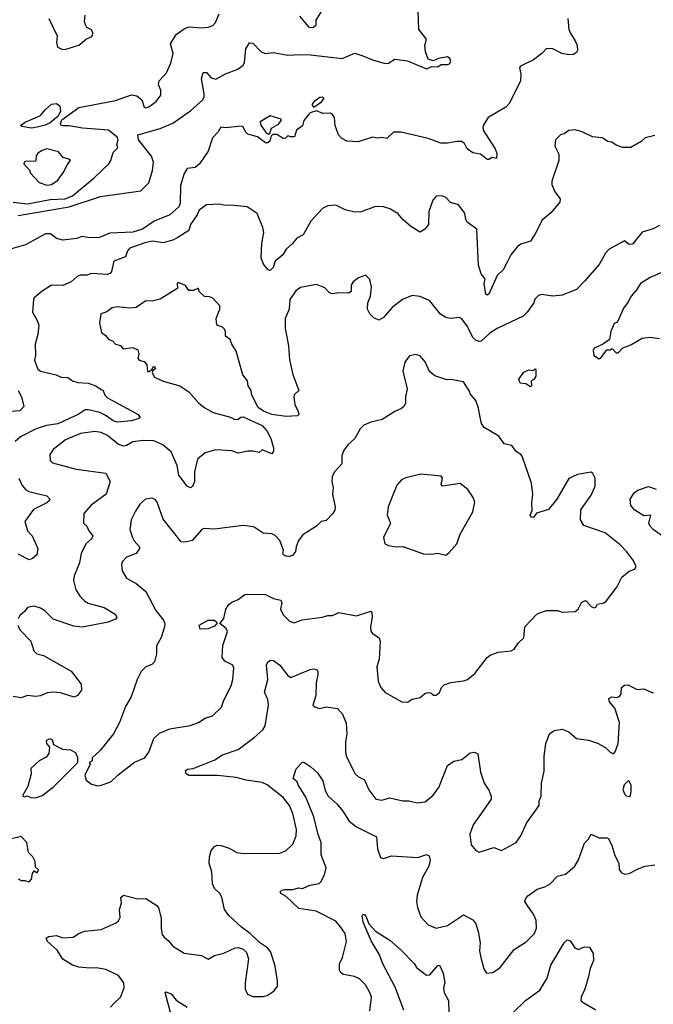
# Model space of a CAD drawing. Extents: x 1690054 to 1842981, y 782881 to 914114.
# Tile 514 of 656: x 1832455 to 1836425, y 804401 to 810567. Entities that reach past the tile are written whole.
import ezdxf

# ---------------------------------------------------------------- set-up
doc = ezdxf.new("R2010")
doc.units = 0

msp = doc.modelspace()

# ---------------------------------------------------------------- linework, layer by layer
at = {"layer": '0CON10XD'}
for points in [[(1832445, 809340.6), (1832765, 809395.8), (1832960.4, 809459.6), (1833215, 809495.8), (1833263.6, 809546.4), (1833287.6, 809622.4), (1833293.3, 809675), (1833281.8, 809711.8), (1833198.8, 809815), (1833194.5, 809845), (1833335, 809886.5), (1833415, 809918.9), (1833525, 809995.3), (1833602.5, 810065), (1833611.9, 810085), (1833611.8, 810101.8), (1833593.3, 810196.7), (1833604.3, 810235.7), (1833625, 810235.8), (1833654, 810204), (1833685, 810194.6), (1833745, 810227.3), (1833822.3, 810257.7), (1833855, 810282), (1833863.1, 810296.9), (1833871.3, 810385), (1833895, 810422.5), (1833915, 810420.5), (1833968, 810365), (1833995, 810355.7), (1834045, 810361.9), (1834134.2, 810344.2), (1834215, 810349.7), (1834276.8, 810346.8), (1834475, 810324.4), (1834555, 810356.7), (1834605, 810340), (1834666.7, 810315), (1834745, 810293.1), (1834765, 810295.7), (1834805, 810320), (1834885, 810308.8), (1835005, 810260), (1835037, 810273), (1835075, 810272.5), (1835095, 810287.5), (1835135, 810286.7), (1835148.8, 810291.2), (1835157.5, 810305), (1835150, 810325), (1835135, 810333.8), (1835080, 810325), (1835045, 810310), (1835015, 810320), (1834998, 810365), (1834994, 810405), (1835004.2, 810445), (1834955.5, 810505), (1834952, 810625)], [(1834209.1, 810589.1), (1834265, 810522.5), (1834275, 810517.5), (1834295, 810520), (1834312.5, 810535), (1834312.5, 810565), (1834356.7, 810635)], [(1835888.9, 810575), (1835896.4, 810506.4), (1835907.5, 810477.5), (1835936, 810435), (1835948, 810405), (1835950, 810375), (1835945, 810362.5), (1835925, 810350), (1835895, 810348), (1835852.5, 810355), (1835795, 810383.8), (1835755, 810387.5), (1835726.7, 810355), (1835674.1, 810315.9), (1835593.8, 810275), (1835586, 810265), (1835595.4, 810225), (1835593.2, 810185), (1835524.4, 810045), (1835500.2, 810019.8), (1835391.2, 809955), (1835366, 809915), (1835357.5, 809895), (1835358.6, 809875), (1835435, 809758.8), (1835445, 809730), (1835441.7, 809698.3), (1835415, 809704.3), (1835395, 809691.2), (1835385, 809692.2), (1835343.3, 809725), (1835295, 809734), (1835257.9, 809757.9), (1835241.7, 809791.7), (1835223.9, 809803.9), (1835194.8, 809805.2), (1835135, 809792.9), (1835094.6, 809794.6), (1835015, 809822.4), (1834845, 809862.9), (1834796.4, 809863.6), (1834755, 809823.3), (1834725, 809830), (1834695, 809825.7), (1834665, 809831.1), (1834575, 809801.9), (1834505, 809807.3), (1834473.8, 809823.8), (1834453.3, 809845), (1834431.2, 809905), (1834426.7, 809955), (1834415, 809972.5), (1834401.7, 809981.7), (1834355, 809980), (1834315, 809996.7), (1834275, 809983.3), (1834266.7, 809975), (1834236.2, 809935), (1834228, 809902), (1834190, 809875), (1834176.1, 809833.9), (1834155, 809832.5), (1834135, 809840), (1834120, 809825), (1834105, 809823.3), (1834067.3, 809847.3), (1834042.3, 809847.7), (1834031.2, 809838.8), (1834022.7, 809807.3), (1834010, 809795), (1833995, 809796), (1833945, 809833.3), (1833885, 809849.2), (1833869.2, 809865), (1833855.5, 809895.5), (1833845, 809900.8), (1833745, 809888.8), (1833715, 809893.3), (1833698.8, 809865), (1833663.6, 809826.4), (1833637, 809743), (1833582.7, 809665), (1833555, 809640.8), (1833504.3, 809635), (1833485.7, 809604.3), (1833461.7, 809528.3), (1833459.7, 809415), (1833451.3, 809395), (1833395, 809345.4), (1833298.5, 809305), (1833224.8, 809255.2), (1833165, 809236.1), (1833020.7, 809229.3), (1832955, 809202), (1832895, 809200), (1832845, 809210), (1832813.8, 809196.2), (1832725, 809186.2), (1832685, 809196.2), (1832647.5, 809225), (1832617.5, 809225), (1832492.4, 809157.6), (1832345, 809114.4)], [(1832415, 809423.7), (1832505, 809413.9), (1832645, 809440.3), (1832740, 809445), (1832786.7, 809463.3), (1832922.7, 809577.3), (1833014.3, 809665), (1833026.7, 809685), (1833040, 809735), (1833069.2, 809765), (1833064.2, 809785), (1833071.1, 809815), (1833065, 809832), (1833011.2, 809875), (1832848.3, 809888.3), (1832765, 809902.4), (1832725, 809901.5), (1832714.3, 809905), (1832710, 809915), (1832719.2, 809940.8), (1832825, 810018.2), (1833055, 810060), (1833155, 810096.9), (1833189.8, 810089.8), (1833221.2, 810065), (1833235, 810018.8), (1833245, 810015.7), (1833265, 810021.8), (1833311.2, 810055), (1833340, 810095), (1833340, 810125), (1833325, 810160), (1833328.8, 810185), (1833375, 810233.8), (1833401.4, 810295), (1833415.8, 810355), (1833400, 810415), (1833435.7, 810475), (1833485, 810510), (1833515, 810521.4), (1833595, 810516.2), (1833635, 810520), (1833665, 810530), (1833681.2, 810548.8), (1833705.6, 810604.4)], [(1832636.7, 810575), (1832690, 810465), (1832686.7, 810425), (1832692.5, 810395), (1832725, 810380.8)], [(1832725, 810380.8), (1832745, 810382.5), (1832825, 810407.5), (1832872.7, 810447.3), (1832905, 810460), (1832911.7, 810468.3), (1832913.8, 810485), (1832905, 810503.3), (1832875, 810517.5), (1832866.7, 810535), (1832861.2, 810555), (1832866.1, 810596.1)], [(1834295, 810020), (1834305, 810023.3), (1834346.6, 810053.4), (1834362.5, 810075), (1834351.2, 810081.2), (1834335, 810078.9), (1834300, 810055), (1834286, 810035), (1834295, 810020)], [(1832528.3, 809888.3), (1832468.3, 809898.3), (1832460, 809905), (1832490, 809925), (1832585, 809966.2), (1832616.7, 810005), (1832655, 810037.5), (1832685, 810042), (1832707, 810027), (1832710.8, 809995), (1832697, 809963), (1832645, 809921.1), (1832615, 809905.7), (1832565, 809894.2), (1832528.3, 809888.3)], [(1834015, 809850), (1834023.3, 809856.7), (1834032.5, 809887.5), (1834076.9, 809913.1), (1834093.3, 809935), (1834092.5, 809945), (1834025, 809964.6), (1833962.8, 809927.2), (1833965.6, 809905.6), (1833998.8, 809858.8), (1834015, 809850)], [(1836435, 809842.5), (1836373.3, 809826.7), (1836350, 809805), (1836285, 809767.5), (1836235, 809766.7), (1836192.3, 809782.3), (1836165, 809800), (1836140, 809805), (1836105, 809826.7), (1836045, 809832.5), (1835980, 809865), (1835936.4, 809876.4), (1835895, 809872.5), (1835866.7, 809853.3), (1835845, 809847.5), (1835812.5, 809815), (1835807.5, 809775), (1835832.5, 809725), (1835832.5, 809685), (1835788.8, 809555), (1835790, 809535), (1835808.3, 809488.3), (1835842.5, 809445), (1835840, 809425), (1835782.7, 809357.3), (1835728.7, 809311.3), (1835686, 809225), (1835655, 809180), (1835595, 809162), (1835573.4, 809146.6), (1835532, 809095), (1835508, 809045), (1835485, 809000), (1835445.9, 808964.1), (1835395, 808847.5), (1835385, 808841.2), (1835375, 808847.5), (1835365.8, 808915), (1835370.8, 808945), (1835345.7, 808975.7), (1835330.5, 809030.5), (1835318.8, 809255), (1835259.3, 809299.3), (1835250, 809315), (1835243.3, 809355), (1835205, 809407.5), (1835155, 809422.5), (1835125, 809453.3), (1835100, 809465), (1835065, 809462.5), (1835043, 809437), (1835018.8, 809365), (1835015.8, 809285), (1834993.8, 809255), (1834965, 809236.2), (1834905, 809271.2), (1834855, 809315.8), (1834825, 809353.3), (1834775, 809381.9), (1834735, 809395.6), (1834685, 809397.5), (1834595, 809364.2), (1834555, 809360.8), (1834495, 809376), (1834435, 809406), (1834385, 809401.2), (1834352.5, 809385), (1834278.8, 809305), (1834231.1, 809218.9), (1834190.8, 809199.2), (1834165, 809166), (1834125, 809130.8), (1834104.2, 809095), (1834055.8, 809055), (1834043.1, 809015), (1834025, 808996), (1834011.3, 809001.3), (1833982.5, 809035), (1833967.5, 809075), (1833973.1, 809165), (1833985.6, 809235), (1833979.2, 809265), (1833942.4, 809352.4), (1833880, 809395), (1833775, 809405.7), (1833745, 809402.5), (1833705, 809412), (1833625, 809407.8), (1833579.2, 809375), (1833566.7, 809345), (1833525.6, 809285), (1833515, 809246), (1833447, 809203), (1833415, 809186.7), (1833355, 809169.4), (1833285, 809180.3), (1833239.1, 809169.1), (1833145, 809136.9), (1833130.4, 809119.6), (1833117.5, 809082.5), (1833045.9, 809054.1), (1833030.6, 808989.4), (1833022.1, 808977.9), (1833005, 808972.1), (1832905, 808977.3), (1832875, 808967.8), (1832833.6, 808966.4), (1832815, 808958), (1832776.7, 808925), (1832725, 808902), (1832653.8, 808905), (1832595, 808866.7), (1832546.2, 808825), (1832542.5, 808815), (1832535.4, 808735.4), (1832565, 808683.8), (1832574.2, 808655), (1832568.1, 808595), (1832551.4, 808535), (1832554.5, 808465), (1832547.1, 808435), (1832568.6, 808378.6), (1832585.8, 808365.8), (1832682.7, 808342.7), (1832715, 808328.1), (1832756.4, 808326.4), (1832785, 808305.7), (1832820, 808295), (1832885, 808290), (1832932, 808275), (1832965, 808252), (1832978, 808245), (1832987.8, 808215), (1833005, 808199.1), (1833197.5, 808095), (1833210, 808075), (1833200.7, 808069.3), (1833155, 808054.4), (1833065, 808047.5), (1833040, 808055), (1832990.5, 808090.5), (1832956.2, 808106.2), (1832885, 808124.2), (1832866.3, 808123.7), (1832822.5, 808095), (1832695, 808036.5), (1832624, 808025), (1832557.5, 808005), (1832459.2, 807955), (1832426.7, 807925)], [(1832625, 809530), (1832655, 809534), (1832695, 809561.2), (1832732, 809615), (1832751.7, 809658.3), (1832773.3, 809685), (1832763.9, 809693.9), (1832726.7, 809705), (1832698.7, 809738.7), (1832625, 809757.7), (1832595, 809748.6), (1832568.2, 809731.8), (1832558, 809715), (1832555.6, 809685), (1832550.3, 809679.7), (1832495, 809680.6), (1832482.5, 809675), (1832480, 809665), (1832516.2, 809625), (1832523.3, 809605), (1832577.1, 809547.1), (1832625, 809530)], [(1836465, 809279.2), (1836425, 809258), (1836355, 809235.8), (1836295, 809162), (1836275, 809160), (1836245, 809182), (1836149.7, 809130.3), (1836126, 809105), (1836085, 809033.8), (1835995, 808930), (1835945, 808878), (1835855, 808842), (1835795, 808836.2), (1835725, 808846.2), (1835705, 808840), (1835682.7, 808817.3), (1835676, 808794), (1835634.5, 808735), (1835609, 808711), (1835450.9, 808635), (1835403.9, 808605), (1835345.9, 808554.1), (1835335, 808551.8), (1835315, 808558.5), (1835295, 808575.8), (1835261.9, 808645), (1835225, 808694.2), (1835211.2, 808701.2), (1835155, 808695.8), (1835125, 808702.5), (1835092.8, 808722.8), (1835025, 808806), (1834965, 808834), (1834915, 808839.2), (1834854.6, 808815.4), (1834788.6, 808765), (1834735, 808702), (1834705, 808686.2), (1834675, 808700), (1834648, 808725), (1834634.2, 808755), (1834636.8, 808793.2), (1834652.5, 808835), (1834658.6, 808895), (1834649.1, 808939.1), (1834625, 808966.7), (1834578.8, 808951.2), (1834543.8, 808925), (1834531.2, 808905), (1834531.2, 808865), (1834516.1, 808853.9), (1834457.3, 808857.3), (1834410.3, 808850.3), (1834395, 808858), (1834367.6, 808887.6), (1834315, 808908.2), (1834215, 808890.6), (1834185, 808868.6), (1834148.2, 808815), (1834143.3, 808755), (1834117.5, 808695), (1834118.5, 808635), (1834140.4, 808525), (1834146.6, 808436.6), (1834165.7, 808345.7), (1834203.3, 808245), (1834175, 808216.7), (1834172.5, 808205), (1834178.2, 808155), (1834200, 808115), (1834203.8, 808095), (1834195, 808086.2), (1834125, 808082), (1834034.4, 808094.4), (1833982.5, 808115), (1833948.3, 808138.3), (1833909.2, 808215), (1833906, 808245), (1833887.5, 808275), (1833882.5, 808305), (1833853.4, 808343.4), (1833810.5, 808490.5), (1833784.2, 808534.2), (1833774.2, 808564.2), (1833744.2, 808584.2), (1833744.3, 808615), (1833738.5, 808628.5), (1833725, 808640.8), (1833690, 808655), (1833686.7, 808695), (1833710, 808755), (1833710, 808775), (1833665, 808823.3), (1833645, 808832.5), (1833613.6, 808833.6), (1833580, 808865), (1833575.9, 808885.9), (1833545, 808871.9), (1833515, 808870.8), (1833495, 808901.4), (1833448.8, 808921.2), (1833440.8, 808915), (1833443.9, 808886.1), (1833439.4, 808880.6), (1833335, 808817.1), (1833285, 808804.2), (1833244.5, 808805.5), (1833185, 808764.3), (1833145, 808760), (1833065, 808769.4), (1833035, 808762.5), (1833001.8, 808738.2), (1832964.4, 808725), (1832955.9, 808665.9), (1832967.5, 808607.5), (1832991.2, 808591.2), (1833014.2, 808564.2), (1833035.8, 808555.8), (1833055.7, 808535.7), (1833086.1, 808526.1), (1833103.3, 808505), (1833163.9, 808513.9), (1833195, 808500), (1833201.5, 808475), (1833194.6, 808444.6), (1833203.8, 808435), (1833235, 808425.8), (1833252, 808405), (1833255, 808363.8), (1833266.1, 808363.9), (1833283, 808377), (1833292.5, 808395), (1833300, 808395), (1833305, 808380), (1833290, 808370), (1833285.8, 808355), (1833298.9, 808328.9), (1833355, 808303.8), (1833457.5, 808275), (1833515.9, 808235.9), (1833577.5, 808165), (1833615, 808135.8), (1833667.2, 808107.2), (1833775, 808078.8), (1833805, 808063.1), (1833825, 808064.4), (1833841.4, 808078.6), (1833855, 808080.8), (1833975, 808026.2), (1834003, 807993), (1834029.5, 807945), (1834045.7, 807885), (1834045.7, 807864.3), (1834035, 807848.8), (1833975, 807873.3), (1833955, 807857.5), (1833915, 807864), (1833885, 807864.3), (1833825, 807852.5), (1833785, 807867.5), (1833683.1, 807873.1), (1833617.5, 807855), (1833569.6, 807815), (1833551.2, 807735), (1833550.6, 807675), (1833537.3, 807642.7), (1833525, 807636.2), (1833505, 807646.2), (1833451.9, 807715), (1833440.9, 807775), (1833405, 807860), (1833352.5, 807905), (1833295, 807928.8), (1833229.3, 807930.7), (1833165, 807922.9), (1833125, 807900.9), (1833105, 807896.9), (1833075, 807907.5), (1833005, 807962.7), (1832965, 807981.8), (1832925, 807988.5), (1832835.5, 807975.5), (1832742.5, 807935), (1832665, 807875.7), (1832643.3, 807845), (1832645.7, 807805.7)], [(1836497.5, 808992.5), (1836406.6, 808953.4), (1836346, 808915), (1836323, 808877), (1836285.5, 808835), (1836266.5, 808795), (1836239.4, 808760.6), (1836205, 808682.5), (1836195, 808670), (1836180, 808665), (1836160, 808615), (1836150, 808565), (1836107, 808533), (1836055, 808510), (1836047.5, 808495), (1836052.5, 808465), (1836086.4, 808443.6), (1836099.3, 808450.7), (1836135, 808500), (1836155, 808500), (1836167, 808507), (1836191.7, 808481.7), (1836205, 808480), (1836235, 808512.5), (1836285, 808530), (1836355, 808572), (1836405, 808579.1), (1836465, 808571.4)], [(1832945, 805770), (1832965, 805772.5), (1833026.1, 805793.9), (1833071.2, 805838.8), (1833175, 805917.5), (1833240, 805945), (1833265, 805980), (1833295.8, 806065), (1833330.3, 806099.7), (1833395, 806125.8), (1833522.7, 806147.3), (1833575, 806166), (1833617.3, 806192.7), (1833663.6, 806206.4), (1833719.3, 806260.7), (1833734.2, 806305), (1833780, 806395), (1833790.8, 806435), (1833796, 806505), (1833790, 806525), (1833739.7, 806549.7), (1833723, 806573), (1833727, 806647), (1833757.5, 806735), (1833748.8, 806755), (1833710, 806785), (1833735, 806817.5), (1833747.5, 806875), (1833765.6, 806904.4), (1833785, 806920), (1833825, 806936), (1833865, 806967.1), (1833895, 806969.4), (1833995, 806968), (1834045, 806942.5), (1834091.2, 806931.2), (1834098, 806915), (1834090, 806875), (1834105, 806840), (1834145, 806800.8), (1834175, 806790), (1834225, 806808), (1834350, 806825), (1834385, 806836), (1834415, 806836.2), (1834455, 806854.2), (1834565, 806834.4), (1834655, 806863.3), (1834662.3, 806852.3), (1834664.3, 806825), (1834652.9, 806765), (1834655, 806737.5), (1834665, 806724), (1834708, 806695), (1834714.2, 806675), (1834707.3, 806562.7), (1834693.3, 806515), (1834700.6, 806425), (1834717.5, 806385), (1834745, 806354), (1834850, 806295), (1834885, 806293.3), (1834915, 806311.2), (1834965, 806322), (1834993.1, 806346.9), (1835015, 806354), (1835031.7, 806351.7), (1835047.9, 806337.9), (1835065, 806336.4), (1835086.3, 806353.7), (1835098, 806385), (1835115, 806402), (1835156.1, 806416.1), (1835235, 806425.6), (1835260, 806435), (1835307.6, 806472.4), (1835385, 806573.3), (1835402.3, 806587.7), (1835454.1, 806605.9), (1835535, 806614), (1835554.1, 806625.9), (1835581.2, 806665), (1835614.2, 806695.8), (1835621.2, 806765), (1835695, 806843.8), (1835708.8, 806851.2), (1835755, 806866.2), (1835825, 806868), (1835855, 806856.2), (1835935, 806861.2), (1835954.3, 806875.7), (1835975, 806916.7), (1835995, 806926.7), (1836005, 806926.7), (1836035, 806891.2), (1836055, 806883.8), (1836065, 806887.5), (1836075, 806906.7), (1836115, 806914.2), (1836130, 806925), (1836197, 807013), (1836228.8, 807075), (1836275, 807114.2), (1836310, 807125), (1836318, 807145), (1836298, 807185), (1836260, 807235), (1836217.4, 807277.4), (1836123.3, 807353.3), (1835988.9, 807398.9), (1835968.9, 807435), (1835971.5, 807498.5), (1836035, 807588.8), (1836060.8, 807645), (1836060, 807695), (1836046.7, 807725), (1836035, 807732.5), (1835950.7, 807719.3), (1835896.4, 807693.6), (1835821.2, 807565), (1835769.5, 807500.5), (1835693, 807477), (1835675, 807450), (1835661.7, 807451.7), (1835653.3, 807465), (1835666.7, 807493.3), (1835663.9, 807543.9), (1835671.2, 807595), (1835661.2, 807665), (1835602.7, 807832.7), (1835594.5, 807844.5), (1835565, 807863.1), (1835539.6, 807899.6), (1835490, 807910), (1835457.9, 807957.9), (1835365, 808012.5), (1835348.3, 808038.3), (1835337.5, 808087.5), (1835330.8, 808135), (1835312.7, 808182.7), (1835276.7, 808225), (1835275.9, 808235.9), (1835235, 808300), (1835155, 808313.8), (1835132.3, 808312.3), (1835055.8, 808335.8), (1835023.2, 808363.2), (1834996, 808425), (1834965, 808462), (1834935, 808471.2), (1834898, 808462), (1834868.3, 808421.7), (1834856.2, 808365), (1834883.3, 808255), (1834873.3, 808205), (1834873.3, 808165), (1834865, 808147.5), (1834848.3, 808131.7), (1834805, 808113.3), (1834726.8, 808063.2), (1834655, 808047.5), (1834612, 808028), (1834587.5, 808005), (1834555.5, 807944.5), (1834510.8, 807905), (1834483.5, 807866.5), (1834473.3, 807835), (1834474.3, 807785.7), (1834426.7, 807735), (1834413.8, 807703.8), (1834411.2, 807675), (1834419.2, 807635), (1834414.2, 807595), (1834430.8, 807515), (1834430, 807495), (1834418, 807475), (1834375, 807430), (1834345, 807423.8), (1834314.3, 807395.7), (1834229.3, 807340.7), (1834201.9, 807305), (1834186.7, 807265), (1834183.6, 807236.4), (1834165, 807212.5), (1834145, 807206.2), (1834125, 807206.7), (1834107.5, 807215), (1834103.3, 807225), (1834107.5, 807245), (1834085.8, 807305), (1834055, 807336.2), (1834035, 807346.2), (1833981.2, 807351.2), (1833925, 807388), (1833906.4, 807393.6), (1833855, 807398.8), (1833675, 807376.9), (1833610, 807380), (1833595.8, 807374.2), (1833535, 807305.7), (1833495, 807294.4), (1833467.1, 807297.1), (1833355, 807440), (1833317.5, 807545), (1833305, 807560), (1833285, 807570.6), (1833244.2, 807565), (1833207.6, 807532.4), (1833180.2, 807489.8), (1833154.3, 807435), (1833144.4, 807375), (1833162.9, 807325), (1833172.8, 807302.8), (1833205.7, 807265.7), (1833206.2, 807255), (1833185, 807223.8), (1833125, 807200.6), (1833099.2, 807175), (1833093.1, 807155), (1833097.5, 807115), (1833125, 807069.2), (1833185, 807035.7), (1833245.5, 806985.5), (1833307.7, 806867.7), (1833357, 806807), (1833364.2, 806785), (1833362.5, 806765), (1833341.7, 806698.3), (1833313.3, 806645), (1833312.9, 806595), (1833299.2, 806545), (1833282.1, 806527.9), (1833245, 806513.8), (1833215.9, 806484.1), (1833191.2, 806435), (1833154.3, 806325.7), (1833118, 806265), (1833080, 806165), (1833042.5, 806095), (1832958.8, 805991.2), (1832910, 805945), (1832910, 805925), (1832890, 805915), (1832897.5, 805907.5), (1832895, 805900), (1832862.5, 805835), (1832872.5, 805805), (1832905, 805778.8), (1832945, 805770)], [(1835655, 808267.5), (1835627, 808287), (1835591.7, 808291.7), (1835582.5, 808315), (1835615, 808360), (1835645, 808373.3), (1835675, 808370), (1835685, 808380), (1835690, 808375), (1835690, 808335), (1835676.4, 808313.6), (1835660, 808305), (1835662.5, 808275), (1835655, 808267.5)], [(1832445.8, 808245), (1832466.7, 808205), (1832480, 808145), (1832455, 808116.7), (1832369.3, 808110.7)], [(1832645.7, 807805.7), (1832661.1, 807791.1), (1832808.6, 807751.4), (1832995, 807727.5), (1833022.5, 807675), (1832997.1, 807595), (1832903.8, 807526.2), (1832858, 807475), (1832855.6, 807415), (1832875.7, 807395), (1832887.5, 807365), (1832913.3, 807335), (1832904.4, 807315), (1832869.2, 807285), (1832839.4, 807225), (1832829.1, 807165), (1832796.7, 807085), (1832792.7, 807055), (1832807.4, 806997.4), (1832834.4, 806955), (1832862.9, 806925), (1832885, 806912.9), (1832985, 806885.5), (1833053.8, 806845), (1833063.8, 806825), (1833055, 806812), (1833010, 806795), (1832902.2, 806772.2), (1832846.6, 806763.4), (1832795, 806768.2), (1832665, 806812.1), (1832612.5, 806865), (1832585, 806881.9), (1832545, 806894.2), (1832504.1, 806885.9), (1832487, 806863), (1832455, 806836.7), (1832445.9, 806814.1)], [(1835125, 807213.3), (1835145, 807227.5), (1835193.3, 807285), (1835214.3, 807345.7), (1835294, 807485), (1835306, 807545), (1835296.2, 807575), (1835263.8, 807625), (1835215, 807662.5), (1835105, 807646.7), (1835096.4, 807656.4), (1835103.8, 807695), (1835095, 807708), (1834968.3, 807721.7), (1834875, 807698.8), (1834847.5, 807685), (1834817.3, 807652.7), (1834763, 807517), (1834758, 807465), (1834778.8, 807415), (1834734, 807325), (1834743.9, 807283.9), (1834765, 807273.3), (1834815, 807266), (1834855, 807267.5), (1834985, 807221.2), (1835035, 807220), (1835073.6, 807226.4), (1835125, 807213.3)], [(1832448.7, 807695), (1832470, 807650), (1832492.6, 807622.6), (1832512.1, 807612.1), (1832626, 807586), (1832644, 807565), (1832642, 807555), (1832625, 807541.9), (1832541.1, 807498.9), (1832487.8, 807425), (1832504.5, 807365), (1832532.5, 807335), (1832569.5, 807255), (1832563.1, 807215), (1832535, 807191.8), (1832515, 807183.8), (1832445, 807220.7)], [(1836534.7, 807294.7), (1836423.6, 807373.6), (1836405.6, 807395), (1836398.1, 807415), (1836410, 807465), (1836365, 807459.2), (1836310, 807495), (1836283.5, 807525), (1836279.5, 807565), (1836305, 807604.4), (1836328.5, 807621.5), (1836395, 807643.2), (1836442.5, 807627.5)], [(1833585, 806750), (1833580, 806775), (1833635, 806806.2), (1833675, 806806.2), (1833690, 806795), (1833690, 806785), (1833675, 806770), (1833635, 806752.5), (1833585, 806750)], [(1832443.8, 806775), (1832456, 806745), (1832525, 806676), (1832543.1, 806615), (1832562.9, 806595), (1832605, 806585.4), (1832776.6, 806486.6), (1832840.8, 806405), (1832842.3, 806367.7), (1832816.7, 806335), (1832795.7, 806324.3), (1832711.2, 806351.2), (1832665, 806355.3), (1832628.1, 806351.9), (1832585, 806332.7), (1832555, 806328.2), (1832505, 806333.9), (1832465, 806321.2), (1832415, 806328.8)], [(1833025, 804383.8), (1833045.8, 804405), (1833085.7, 804445), (1833110.5, 804505), (1833107.9, 804535), (1833075, 804580.9), (1832995, 804617.9), (1832935, 804629.6), (1832895, 804627.1), (1832825, 804633.8), (1832785, 804645.4), (1832725, 804684.4), (1832689.1, 804739.1), (1832630, 804795), (1832621.2, 804815), (1832637.5, 804825), (1832685, 804830.8), (1832725, 804818.1), (1832789.5, 804820.5), (1832825, 804844), (1832862, 804858), (1832965, 804869.4), (1833059.7, 804910.3), (1833075, 804923.3), (1833084, 804945), (1833081.2, 804995), (1833092, 805035), (1833089.3, 805070.7), (1833105, 805083.8), (1833195, 805061.2), (1833245, 805063.8), (1833315, 805020), (1833325.7, 805005), (1833340.9, 804940.9), (1833342.5, 804872.5), (1833347.9, 804837.9), (1833360.3, 804820.3), (1833385, 804801.2), (1833415, 804764), (1833485, 804720.8), (1833595, 804707.5), (1833635, 804684.4), (1833675, 804707.1), (1833735, 804721.4), (1833805, 804754), (1833825, 804756), (1833855.8, 804745.8), (1833876.7, 804725), (1833888, 804685), (1833868, 804535), (1833868.8, 804495), (1833883.3, 804465), (1833915, 804450), (1833979.5, 804450.5), (1834005, 804456.2), (1834050, 804485), (1834070, 804515), (1834071.2, 804545), (1834055, 804640), (1834028.3, 804728.3), (1834007.5, 804755), (1833958.3, 804788.3), (1833900, 804845), (1833844.5, 804884.5), (1833765, 804956.2), (1833738, 804995), (1833722.7, 805072.7), (1833708.8, 805095), (1833675, 805126.2), (1833662.5, 805155), (1833658, 805228), (1833643.1, 805285), (1833644.3, 805325), (1833654.3, 805365), (1833675, 805390), (1833693.2, 805396.8), (1833717.5, 805395), (1833768.1, 805378.1), (1833815, 805351.4), (1833854.5, 805344.5), (1834085, 805348.1), (1834125, 805364.2), (1834165.6, 805404.4), (1834186.5, 805455), (1834188.5, 805495), (1834167.5, 805595), (1834145.6, 805645), (1834106.9, 805695), (1834005, 805775.5), (1833975, 805790), (1833875, 805804.4), (1833811.8, 805821.8), (1833695, 805834.6), (1833514, 805834), (1833497.5, 805845), (1833494.5, 805865.5), (1833505.8, 805874.2), (1833541.8, 805878.2), (1833677.6, 805932.4), (1833725, 805963.3), (1833825, 805997.3), (1833925, 806071.5), (1833979.5, 806120.5), (1833992.5, 806145), (1834013.2, 806275), (1834009.2, 806309.2), (1833989.4, 806355), (1834010.4, 806435), (1834001.9, 806525), (1834007.7, 806542.3), (1834024.1, 806555.9), (1834045, 806553.3), (1834084.5, 806524.5), (1834132.6, 806462.6), (1834155, 806447.8), (1834275, 806498.1), (1834295, 806501.9), (1834316.9, 806496.9), (1834324, 806484), (1834324.2, 806465), (1834313.3, 806415), (1834310, 806335), (1834291.2, 806275), (1834305, 806263.8), (1834334.1, 806254.1), (1834375, 806264.3), (1834446.4, 806253.6)], [(1834446.4, 806253.6), (1834478.3, 806218.3), (1834500.9, 806160.9), (1834505.7, 806095), (1834496.9, 806045), (1834495.6, 805985), (1834501.4, 805955), (1834558, 805845), (1834578.8, 805825), (1834615.6, 805805.6), (1834642, 805745), (1834686.7, 805685), (1834725, 805680), (1834775, 805694.5), (1834855, 805675.4), (1834894.4, 805674.4), (1834945, 805662.5), (1834995, 805668), (1835045, 805710), (1835081.1, 805758.9), (1835135, 805896), (1835175, 805922.5), (1835225.5, 805934.5), (1835277.5, 805975), (1835305, 805980), (1835325, 805970), (1835343.3, 805855), (1835366.4, 805786.4), (1835395, 805742.5), (1835410, 805705), (1835410, 805685), (1835346.2, 805595), (1835297.5, 805525), (1835276.1, 805466.1), (1835285, 805400), (1835314.2, 805364.2), (1835335, 805354), (1835425, 805383.8), (1835475, 805364), (1835565, 805413.8), (1835595.8, 805455), (1835631.2, 805535), (1835710, 805645), (1835710.8, 805675), (1835722, 805705), (1835724.3, 805785), (1835741.7, 805861.7), (1835741.2, 805955), (1835751.2, 806035), (1835774.4, 806095.6), (1835805, 806116), (1835855, 806123.3), (1835895, 806106.7), (1835945, 806066.2), (1836020, 806055), (1836075, 806036.7), (1836125, 806008.8), (1836155, 805980), (1836175, 805970), (1836187, 805983), (1836206, 806035), (1836212.5, 806165), (1836183.3, 806255), (1836150, 806295), (1836147.5, 806315), (1836165, 806326.2), (1836195, 806321.4), (1836212.4, 806327.6), (1836223.1, 806345), (1836225.8, 806384.2), (1836245, 806400), (1836265, 806400.8), (1836325, 806372.3), (1836365, 806376.7), (1836415, 806354), (1836425.7, 806354.3)], [(1832555, 805693.8), (1832595, 805707.5), (1832665, 805761.2), (1832820, 805915), (1832820, 805945), (1832807.5, 805975), (1832775, 805992.5), (1832725, 805997.5), (1832670, 806025), (1832660, 806055), (1832645, 806064), (1832625, 806056), (1832621.4, 806045), (1832623.4, 806033.4), (1832641.2, 806011.2), (1832637.7, 805972.3), (1832621.7, 805948.3), (1832576.7, 805925), (1832525, 805877.5), (1832526.7, 805845), (1832506.2, 805765), (1832475, 805710), (1832475, 805703.3), (1832485, 805700), (1832505, 805706.7), (1832525, 805696.7), (1832555, 805693.8)], [(1834649.4, 804360.6), (1834659.4, 804445), (1834650, 804475), (1834622.3, 804522.3), (1834585, 804560), (1834552.5, 804575), (1834485, 804586.9), (1834468.2, 804598.2), (1834458.1, 804615), (1834458.9, 804655), (1834477.8, 804695), (1834502.9, 804795), (1834494.7, 804845), (1834466.1, 804886.1), (1834435, 804921.2), (1834312.5, 804985), (1834205, 805000.8), (1834125, 805076), (1834091.2, 805095), (1834086.7, 805105), (1834097.5, 805115), (1834115, 805119.2), (1834165, 805119.5), (1834205, 805130.6), (1834226.2, 805126.2), (1834272.9, 805147.1), (1834331.8, 805158.2), (1834343, 805167), (1834365, 805212.5), (1834375.3, 805255), (1834345, 805336.7), (1834344.6, 805415), (1834325.7, 805464.3), (1834297.4, 805575), (1834248.9, 805698.9), (1834200, 805775), (1834194, 805795), (1834168.8, 805815), (1834187.5, 805875), (1834224, 805916), (1834235, 805916.7), (1834278.8, 805888.8), (1834321.1, 805851.1), (1834355, 805800), (1834369.8, 805739.8), (1834388.2, 805705), (1834443.7, 805653.7), (1834480, 805610), (1834518.5, 805548.5), (1834565, 805511.4), (1834690.2, 805450.2), (1834696.9, 805375), (1834715, 805320), (1834735, 805313.6), (1834785, 805330.6), (1834949.3, 805320.7), (1835005, 805338.6), (1835021.1, 805331.1), (1835027.1, 805302.9), (1835018.1, 805265), (1834978.5, 805195), (1834946.1, 805085), (1834942.1, 805045), (1834946.8, 805006.8), (1834968.7, 804948.7), (1835015, 804899.2), (1835065, 804878.6), (1835135, 804894.3), (1835235, 804961.4), (1835295, 804929.2), (1835312.5, 804905), (1835327, 804857), (1835340, 804785), (1835337.1, 804735), (1835344.2, 804695), (1835362.7, 804622.7), (1835380, 804595), (1835419.5, 804600.5), (1835465, 804630.8), (1835552.9, 804745), (1835628.3, 804791.7), (1835680.8, 804845), (1835692.4, 804877.6), (1835692.2, 804925), (1835674.2, 804965), (1835638.6, 805015), (1835621.2, 805045), (1835626, 805064), (1835638.8, 805081.2), (1835697.8, 805122.2), (1835745, 805136.5), (1835776.2, 805153.8), (1835825, 805204), (1835875, 805216.2), (1835933.9, 805266.1), (1835955.6, 805305), (1835995, 805410), (1836016.9, 805433.1), (1836035, 805466.7), (1836083.2, 805443.2), (1836135, 805443.8), (1836145, 805438.8), (1836165.3, 805395.3), (1836183.5, 805333.5), (1836209.2, 805285), (1836212, 805245), (1836225, 805223.8), (1836246.4, 805216.4), (1836275, 805220), (1836330.2, 805249.8), (1836373.3, 805265), (1836434.3, 805274.3)], [(1836275, 805702.5), (1836281.7, 805708.3), (1836287.5, 805735), (1836286.4, 805773.6), (1836275, 805797.5), (1836265, 805797.5), (1836243.3, 805775), (1836234.2, 805745), (1836246.7, 805715), (1836255, 805706.7), (1836275, 805702.5)], [(1832445, 805186.7), (1832465, 805176), (1832487, 805177), (1832515, 805168.8), (1832528.8, 805185), (1832535, 805220), (1832545, 805237.5), (1832565, 805223.8), (1832573, 805243), (1832555, 805260), (1832551.2, 805295), (1832537.5, 805325), (1832511.2, 805351.2), (1832500.6, 805415), (1832465, 805451.2), (1832395, 805436)], [(1834861.5, 804365), (1834807.7, 804507.7), (1834730.4, 804655), (1834706.7, 804715), (1834658.3, 804798.3), (1834607.1, 804915), (1834602, 804955), (1834605, 804962.5), (1834615, 804963.3), (1834625, 804953.3), (1834643.8, 804905), (1834685, 804859.2), (1834773.4, 804803.4), (1834845, 804739.2), (1834927, 804657), (1834941.5, 804631.5), (1835005, 804582.5), (1835025, 804586), (1835075, 804643.8), (1835085, 804646), (1835107.5, 804595), (1835119.7, 804535), (1835111.1, 804505), (1835114.6, 804475), (1835141.2, 804425), (1835143.3, 804345)], [(1835545, 804346.9), (1835625, 804424), (1835715, 804490), (1835760.4, 804565), (1835783.1, 804645), (1835867.5, 804785), (1835885, 804803.8), (1835905, 804798.8), (1835934.5, 804754.5), (1835954.3, 804744.3), (1835995, 804761.4), (1836025, 804758.8), (1836049.2, 804719.2), (1836050, 804675), (1836028.8, 804625), (1836019.6, 804575), (1835995.5, 804495), (1835972.5, 804445), (1835971.4, 804425), (1835985, 804411.4), (1836065.7, 804365.7)], [(1833399.5, 804349.5), (1833366.7, 804475), (1833370, 804480), (1833405, 804465.7), (1833435, 804426), (1833505, 804383.3)]]:
    msp.add_lwpolyline(points, dxfattribs=at)

doc.saveas('drawing.dxf')
